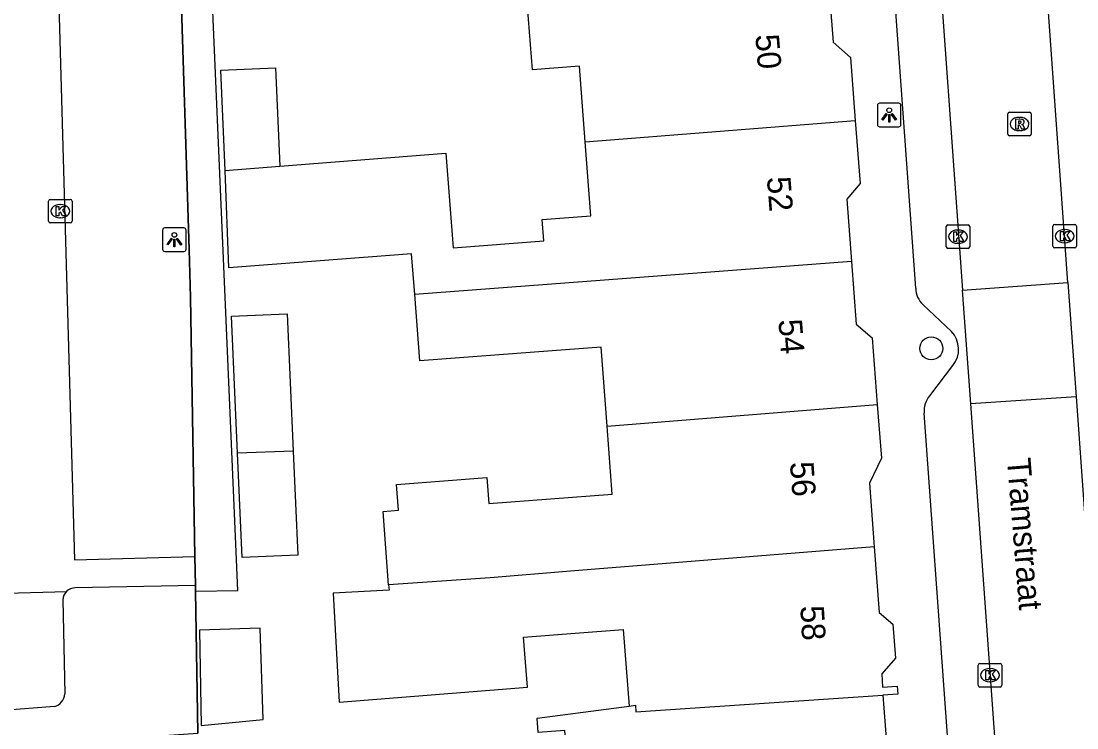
# Model space of a CAD drawing. Extents: x 161087 to 161922, y 382574 to 383873.
# Drawn here: x 161649.31 to 161694.09, y 383393.91 to 383423.88 of the extents above; entities that cross this region are included whole.
import ezdxf

# ---------------------------------------------------------------- set-up
doc = ezdxf.new("R2010")
doc.units = 0
for name, color, linetype in [('IMGEO_Boom', 7, 'Continuous'), ('IMGEO_Groenvoorziening', 7, 'Continuous'), ('IMGEO_Kolk', 7, 'Continuous'), ('IMGEO_Lichtpunt', 7, 'Continuous'), ('IMGEO_Muur', 7, 'Continuous'), ('IMGEO_Openbare_ruimte_label', 7, 'Continuous'), ('IMGEO_Pand', 7, 'Continuous'), ('IMGEO_Pand_nummerreeks', 7, 'Continuous'), ('IMGEO_Parkeervlak_gesloten', 7, 'Continuous'), ('IMGEO_Rijbaan_lokaal_gesloten', 7, 'Continuous'), ('IMGEO_Rijbaan_lokaal_open', 7, 'Continuous'), ('IMGEO_Rioolput', 7, 'Continuous'), ('IMGEO_Voetpad_open', 7, 'Continuous')]:
    doc.layers.add(name, color=color, linetype=linetype)

msp = doc.modelspace()

# ---------------------------------------------------------------- linework, layer by layer
at = {"layer": 'IMGEO_Boom'}
msp.add_circle((161687.912, 383410.001), 0.489, dxfattribs=at)
at = {"layer": 'IMGEO_Groenvoorziening'}
msp.add_lwpolyline([(161656.705, 383399.701), (161656.807, 383393.684)], dxfattribs=at)
at = {"layer": 'IMGEO_Kolk'}
for p, q in [((161650.471, 383415.391), (161650.471, 383416.243)), ((161650.546, 383416.317), (161651.398, 383416.317)), ((161650.959, 383416.097), (161650.984, 383416.097)), ((161651.472, 383416.243), (161651.472, 383415.391)), ((161650.982, 383415.537), (161650.957, 383415.537)), ((161651.398, 383415.317), (161650.546, 383415.317)), ((161688.542, 383414.31), (161688.542, 383415.162)), ((161688.617, 383415.236), (161689.469, 383415.236)), ((161689.03, 383415.016), (161689.055, 383415.016)), ((161689.543, 383415.162), (161689.543, 383414.31)), ((161693.068, 383414.331), (161693.068, 383415.183)), ((161693.143, 383415.257), (161693.995, 383415.257)), ((161693.556, 383415.037), (161693.581, 383415.037)), ((161694.069, 383415.183), (161694.069, 383414.331)), ((161689.469, 383414.236), (161688.617, 383414.236)), ((161689.053, 383414.456), (161689.028, 383414.456)), ((161693.995, 383414.257), (161693.143, 383414.257)), ((161693.579, 383414.477), (161693.554, 383414.477)), ((161689.977, 383396.641), (161690.829, 383396.641)), ((161689.902, 383395.715), (161689.902, 383396.567)), ((161690.39, 383396.421), (161690.415, 383396.421)), ((161690.903, 383396.567), (161690.903, 383395.715)), ((161690.413, 383395.861), (161690.388, 383395.861)), ((161690.829, 383395.641), (161689.977, 383395.641))]:
    msp.add_line(p, q, dxfattribs=at)
for points in [[(161650.471, 383415.391), (161650.471, 383416.243)], [(161650.546, 383416.317), (161651.398, 383416.317)], [(161650.792, 383416.017), (161650.915, 383416.017), (161650.915, 383415.866), (161651.045, 383416.017), (161651.209, 383416.017), (161651.063, 383415.866), (161651.216, 383415.617), (161651.064, 383415.617), (161650.979, 383415.781), (161650.915, 383415.714), (161650.915, 383415.617), (161650.792, 383415.617), (161650.792, 383416.017)], [(161651.472, 383416.243), (161651.472, 383415.391)], [(161651.398, 383415.317), (161650.546, 383415.317)], [(161688.542, 383414.31), (161688.542, 383415.162)], [(161688.617, 383415.236), (161689.469, 383415.236)], [(161689.543, 383415.162), (161689.543, 383414.31)], [(161693.068, 383414.331), (161693.068, 383415.183)], [(161693.143, 383415.257), (161693.995, 383415.257)], [(161694.069, 383415.183), (161694.069, 383414.331)], [(161688.863, 383414.936), (161688.986, 383414.936), (161688.986, 383414.785), (161689.116, 383414.936), (161689.28, 383414.936), (161689.134, 383414.785), (161689.287, 383414.536), (161689.135, 383414.536), (161689.05, 383414.7), (161688.986, 383414.633), (161688.986, 383414.536), (161688.863, 383414.536), (161688.863, 383414.936)], [(161693.389, 383414.957), (161693.512, 383414.957), (161693.512, 383414.806), (161693.642, 383414.957), (161693.806, 383414.957), (161693.66, 383414.806), (161693.813, 383414.557), (161693.661, 383414.557), (161693.576, 383414.721), (161693.512, 383414.654), (161693.512, 383414.557), (161693.389, 383414.557), (161693.389, 383414.957)], [(161689.469, 383414.236), (161688.617, 383414.236)], [(161693.995, 383414.257), (161693.143, 383414.257)], [(161689.977, 383396.641), (161690.829, 383396.641)], [(161689.902, 383395.715), (161689.902, 383396.567)], [(161690.223, 383396.341), (161690.346, 383396.341), (161690.346, 383396.19), (161690.476, 383396.341), (161690.64, 383396.341), (161690.494, 383396.19), (161690.647, 383395.941), (161690.495, 383395.941), (161690.41, 383396.105), (161690.346, 383396.038), (161690.346, 383395.941), (161690.223, 383395.941), (161690.223, 383396.341)], [(161690.903, 383396.567), (161690.903, 383395.715)], [(161690.829, 383395.641), (161689.977, 383395.641)]]:
    msp.add_lwpolyline(points, dxfattribs=at)
for centre, start, end in [((161650.548, 383416.241), 91.552, 178.448), ((161650.548, 383416.241), 91.552, 178.448), ((161651.396, 383416.241), 1.552, 88.448), ((161651.396, 383416.241), 1.552, 88.448), ((161650.548, 383415.393), 181.552, 268.448), ((161650.548, 383415.393), 181.552, 268.448), ((161651.396, 383415.393), 271.552, 358.448), ((161651.396, 383415.393), 271.552, 358.448), ((161688.619, 383415.16), 91.552, 178.448), ((161688.619, 383415.16), 91.552, 178.448), ((161689.467, 383415.16), 1.552, 88.448), ((161689.467, 383415.16), 1.552, 88.448), ((161693.145, 383415.181), 91.552, 178.448), ((161693.145, 383415.181), 91.552, 178.448), ((161693.993, 383415.181), 1.552, 88.448), ((161693.993, 383415.181), 1.552, 88.448), ((161688.619, 383414.312), 181.552, 268.448), ((161688.619, 383414.312), 181.552, 268.448), ((161689.467, 383414.312), 271.552, 358.448), ((161689.467, 383414.312), 271.552, 358.448), ((161693.145, 383414.333), 181.552, 268.448), ((161693.145, 383414.333), 181.552, 268.448), ((161693.993, 383414.333), 271.552, 358.448), ((161693.993, 383414.333), 271.552, 358.448), ((161689.979, 383396.565), 91.552, 178.448), ((161689.979, 383396.565), 91.552, 178.448), ((161690.827, 383396.565), 1.552, 88.448), ((161690.827, 383396.565), 1.552, 88.448), ((161689.979, 383395.717), 181.552, 268.448), ((161689.979, 383395.717), 181.552, 268.448), ((161690.827, 383395.717), 271.552, 358.448), ((161690.827, 383395.717), 271.552, 358.448)]:
    msp.add_arc(centre, 0.0765, start, end, dxfattribs=at)
for centre, major_axis, ratio, start_param, end_param in [((161650.958, 383415.817), (-0.387, 0.002), 0.722429, 4.712389, 7.853982), ((161650.983, 383415.817), (-0.39, 0.002), 0.717154, 1.570796, 4.712389), ((161689.029, 383414.736), (-0.387, 0.002), 0.722429, 4.712389, 7.853982), ((161689.054, 383414.736), (-0.39, 0.002), 0.717154, 1.570796, 4.712389), ((161693.555, 383414.757), (-0.387, 0.002), 0.722429, 4.712389, 7.853982), ((161693.58, 383414.757), (-0.39, 0.002), 0.717154, 1.570796, 4.712389), ((161690.389, 383396.141), (-0.387, 0.002), 0.722429, 4.712389, 7.853982), ((161690.414, 383396.141), (-0.39, 0.002), 0.717154, 1.570796, 4.712389)]:
    msp.add_ellipse(centre, major_axis=major_axis, ratio=ratio, start_param=start_param, end_param=end_param, dxfattribs=at)
at = {"layer": 'IMGEO_Lichtpunt'}
for p, q in [((161686.53, 383420.396), (161685.722, 383420.396)), ((161686.53, 383420.396), (161685.722, 383420.396)), ((161685.628, 383420.301), (161685.628, 383419.494)), ((161685.628, 383420.301), (161685.628, 383419.494)), ((161686.624, 383419.494), (161686.624, 383420.301)), ((161686.624, 383419.494), (161686.624, 383420.301)), ((161685.722, 383419.4), (161686.53, 383419.4)), ((161685.722, 383419.4), (161686.53, 383419.4)), ((161655.311, 383415.01), (161655.311, 383414.203)), ((161655.311, 383415.01), (161655.311, 383414.203)), ((161656.213, 383415.105), (161655.405, 383415.105)), ((161656.213, 383415.105), (161655.405, 383415.105)), ((161656.307, 383414.203), (161656.307, 383415.01)), ((161656.307, 383414.203), (161656.307, 383415.01)), ((161655.405, 383414.109), (161656.213, 383414.109)), ((161655.405, 383414.109), (161656.213, 383414.109))]:
    msp.add_line(p, q, dxfattribs=at)
for points in [[(161686.002, 383419.965), (161686.041, 383419.937), (161685.853, 383419.675), (161685.815, 383419.702), (161686.002, 383419.965)], [(161686.214, 383419.937), (161686.252, 383419.964), (161686.439, 383419.702), (161686.4, 383419.674), (161686.214, 383419.937)], [(161686.104, 383419.917), (161686.151, 383419.917), (161686.151, 383419.595), (161686.104, 383419.595), (161686.104, 383419.917)], [(161655.685, 383414.674), (161655.724, 383414.646), (161655.536, 383414.384), (161655.498, 383414.411), (161655.685, 383414.674)], [(161655.787, 383414.626), (161655.834, 383414.626), (161655.834, 383414.304), (161655.787, 383414.304), (161655.787, 383414.626)], [(161655.897, 383414.646), (161655.935, 383414.673), (161656.122, 383414.411), (161656.083, 383414.383), (161655.897, 383414.646)]]:
    msp.add_lwpolyline(points, dxfattribs=at)
for centre in [(161686.127, 383420.099), (161655.81, 383414.808)]:
    msp.add_circle(centre, 0.0994, dxfattribs=at)
for centre, start, end in [((161685.722, 383420.301), 90, 180), ((161685.722, 383420.301), 90, 180), ((161686.53, 383420.301), 0, 90), ((161686.53, 383420.301), 0, 90), ((161685.722, 383419.494), 180, 270), ((161685.722, 383419.494), 180, 270), ((161686.53, 383419.494), 270, 0), ((161686.53, 383419.494), 270, 360), ((161655.405, 383415.01), 90, 180), ((161655.405, 383415.01), 90, 180), ((161656.213, 383415.01), 0, 90), ((161656.213, 383415.01), 0, 90), ((161655.405, 383414.203), 180, 270), ((161655.405, 383414.203), 180, 270), ((161656.213, 383414.203), 270, 0), ((161656.213, 383414.203), 270, 360)]:
    msp.add_arc(centre, 0.0946, start, end, dxfattribs=at)
at = {"layer": 'IMGEO_Muur'}
for points in [[(161656.432, 383414.198), (161656.063, 383426.245)], [(161656.701, 383399.941), (161656.68, 383401.178), (161656.495, 383412.152), (161656.432, 383414.198)], [(161651.701, 383393.33), (161656.807, 383393.684), (161656.705, 383399.701), (161656.701, 383399.941)]]:
    msp.add_lwpolyline(points, dxfattribs=at)
at = {"layer": 'IMGEO_Pand'}
for points in [[(161683.553, 383425.509), (161683.744, 383422.977), (161684.488, 383422.338), (161684.69, 383419.667)], [(161673.239, 383418.753), (161672.996, 383421.962), (161670.994, 383421.81), (161670.791, 383424.494)], [(161657.971, 383417.538), (161657.785, 383421.796), (161660.104, 383421.897), (161660.287, 383417.722)], [(161673.239, 383418.753), (161684.69, 383419.667)], [(161684.69, 383419.667), (161684.893, 383416.985), (161684.326, 383416.326), (161684.526, 383413.678)], [(161660.287, 383417.722), (161667.318, 383418.281), (161667.638, 383414.26), (161671.476, 383414.565), (161671.408, 383415.459), (161673.476, 383415.615), (161673.239, 383418.753)], [(161657.971, 383417.538), (161660.287, 383417.722)], [(161666.002, 383412.279), (161665.872, 383414.004), (161658.118, 383413.419), (161657.971, 383417.538)], [(161684.526, 383413.678), (161666.002, 383412.279)], [(161684.526, 383413.678), (161684.726, 383411.031), (161685.407, 383410.446), (161685.62, 383407.625)], [(161674.166, 383406.709), (161673.913, 383410.054), (161671.828, 383409.897), (161666.214, 383409.473), (161666.002, 383412.279)], [(161658.486, 383405.558), (161658.232, 383411.369), (161660.595, 383411.472), (161660.85, 383405.644)], [(161674.166, 383406.709), (161685.62, 383407.625)], [(161685.62, 383407.625), (161685.793, 383405.339), (161685.287, 383404.286), (161685.492, 383401.583)], [(161664.896, 383399.981), (161664.662, 383403.085), (161665.31, 383403.134), (161665.227, 383404.231), (161669.066, 383404.521), (161669.149, 383403.425), (161674.384, 383403.822), (161674.166, 383406.709)], [(161660.85, 383405.644), (161661.042, 383401.237), (161658.68, 383401.133), (161658.486, 383405.558)], [(161660.85, 383405.644), (161658.486, 383405.558)], [(161685.492, 383401.583), (161672.607, 383400.55), (161669.21, 383400.278), (161664.896, 383399.981)], [(161685.492, 383401.583), (161685.702, 383398.806), (161686.28, 383398.309), (161686.389, 383396.871), (161685.807, 383396.194), (161685.849, 383395.635), (161686.467, 383395.681), (161686.493, 383395.345), (161685.86, 383395.297)], [(161664.896, 383399.981), (161664.914, 383399.746), (161662.546, 383399.615), (161662.801, 383394.996), (161670.785, 383395.629), (161670.616, 383397.761), (161672.806, 383397.926), (161674.846, 383398.08), (161675.092, 383394.832)], [(161656.879, 383398.052), (161656.95, 383394.012), (161659.582, 383394.26), (161659.452, 383398.135), (161656.879, 383398.052)], [(161675.092, 383394.832), (161675.36, 383394.868), (161675.382, 383394.595), (161685.86, 383395.297)], [(161685.86, 383395.297), (161686.137, 383391.622), (161686.686, 383391.664), (161686.765, 383390.621), (161687.252, 383390.658), (161687.324, 383389.704), (161686.825, 383389.666), (161686.902, 383388.651), (161686.55, 383388.625), (161687.262, 383379.213)], [(161687.262, 383379.213), (161685.692, 383379.094), (161686.102, 383373.676), (161678.679, 383373.115), (161678.763, 383372.002), (161671.573, 383371.458), (161670.783, 383381.898), (161673.185, 383382.079), (161672.843, 383386.604), (161671.641, 383387.182), (161671.487, 383389.224), (161672.655, 383390.021), (161672.37, 383393.795), (161671.243, 383393.71), (161671.198, 383394.315), (161675.092, 383394.832)]]:
    msp.add_lwpolyline(points, dxfattribs=at)
at = {"layer": 'IMGEO_Parkeervlak_gesloten'}
for points in [[(161650.724, 383394.814), (161640.742, 383394.032), (161640.483, 383399.402)], [(161651.079, 383399.343), (161651.165, 383395.353)]]:
    msp.add_lwpolyline(points, dxfattribs=at)
for centre, radius, start, end in [((161651.626, 383399.307), 0.548, 134.3075, 176.2239), ((161650.546, 383395.41), 0.622, 286.6695, 354.7516)]:
    msp.add_arc(centre, radius, start, end, dxfattribs=at)
at = {"layer": 'IMGEO_Rijbaan_lokaal_gesloten'}
for points in [[(161650.862, 383426.085), (161651.58, 383401.041), (161656.68, 383401.178)], [(161656.68, 383401.178), (161656.701, 383399.941)], [(161656.701, 383399.941), (161651.603, 383399.853)], [(161640.483, 383399.402), (161651.243, 383399.699)]]:
    msp.add_lwpolyline(points, dxfattribs=at)
msp.add_arc((161651.626, 383399.301), 0.553, 92.4084, 133.9119, dxfattribs=at)
at = {"layer": 'IMGEO_Rijbaan_lokaal_open'}
for points in [[(161682.421, 383505.032), (161685.178, 383468.802), (161689.24, 383412.474)], [(161687.255, 383412.556), (161683.688, 383461.783)], [(161693.707, 383412.788), (161692.069, 383435.7)], [(161689.24, 383412.474), (161693.707, 383412.788)], [(161693.707, 383412.788), (161694.053, 383407.951)], [(161689.589, 383407.644), (161689.24, 383412.474)], [(161688.762, 383410.717), (161687.57, 383411.853)], [(161687.847, 383407.995), (161688.826, 383409.272)], [(161694.053, 383407.951), (161689.589, 383407.644)], [(161694.053, 383407.951), (161694.987, 383394.899)], [(161691.681, 383378.632), (161689.589, 383407.644)], [(161689.453, 383381.864), (161687.609, 383407.255)]]:
    msp.add_lwpolyline(points, dxfattribs=at)
for centre, radius, start, end in [((161688.13, 383412.526), 0.875, 178.0301, 230.2423), ((161687.975, 383409.958), 1.094, 321.1349, 43.9371), ((161688.615, 383407.34), 1.01, 139.5339, 184.8083)]:
    msp.add_arc(centre, radius, start, end, dxfattribs=at)
at = {"layer": 'IMGEO_Rioolput'}
for p, q in [((161691.152, 383419.087), (161691.152, 383419.939)), ((161691.227, 383420.013), (161692.079, 383420.013)), ((161692.153, 383419.939), (161692.153, 383419.087)), ((161691.64, 383419.793), (161691.665, 383419.793)), ((161691.663, 383419.233), (161691.638, 383419.233)), ((161692.079, 383419.013), (161691.227, 383419.013))]:
    msp.add_line(p, q, dxfattribs=at)
for points in [[(161691.152, 383419.087), (161691.152, 383419.939)], [(161691.227, 383420.013), (161692.079, 383420.013)], [(161692.153, 383419.939), (161692.153, 383419.087)], [(161691.741, 383419.711), (161691.489, 383419.713), (161691.489, 383419.313)], [(161691.667, 383419.632), (161691.613, 383419.632), (161691.613, 383419.551)], [(161691.613, 383419.551), (161691.665, 383419.551)], [(161691.489, 383419.313), (161691.613, 383419.313), (161691.613, 383419.475), (161691.624, 383419.475)], [(161691.671, 383419.446), (161691.742, 383419.313), (161691.882, 383419.313), (161691.817, 383419.439)], [(161692.079, 383419.013), (161691.227, 383419.013)]]:
    msp.add_lwpolyline(points, dxfattribs=at)
for centre, radius, start, end in [((161691.229, 383419.937), 0.0765, 91.552, 178.448), ((161691.229, 383419.937), 0.0765, 91.552, 178.448), ((161692.077, 383419.937), 0.0765, 1.552, 88.448), ((161692.077, 383419.937), 0.0765, 1.552, 88.448), ((161691.649, 383419.74), 0.19, 274.7715, 282.9687), ((161691.673, 383419.536), 0.0964, 77.0061, 93.1865), ((161691.687, 383419.593), 0.0378, 276.6634, 79.6772), ((161691.74, 383419.601), 0.109, 350.3612, 89.416), ((161691.738, 383419.601), 0.112, 277.5842, 350.9817), ((161691.722, 383419.386), 0.108, 29.5134, 73.7905), ((161691.229, 383419.089), 0.0765, 181.552, 268.448), ((161691.229, 383419.089), 0.0765, 181.552, 268.448), ((161691.623, 383419.422), 0.0533, 26.0293, 88.6989), ((161692.077, 383419.089), 0.0765, 271.552, 358.448), ((161692.077, 383419.089), 0.0765, 271.552, 358.448)]:
    msp.add_arc(centre, radius, start, end, dxfattribs=at)
for centre, major_axis, ratio, start_param, end_param in [((161691.639, 383419.513), (-0.387, 0.002), 0.722429, 4.712389, 7.853982), ((161691.664, 383419.513), (-0.39, 0.002), 0.717154, 1.570796, 4.712389)]:
    msp.add_ellipse(centre, major_axis=major_axis, ratio=ratio, start_param=start_param, end_param=end_param, dxfattribs=at)
at = {"layer": 'IMGEO_Voetpad_open'}
for points in [[(161656.705, 383399.701), (161658.506, 383399.732), (161656.686, 383441.636), (161662.961, 383442.118)], [(161656.063, 383426.245), (161656.432, 383414.198), (161656.495, 383412.152), (161656.68, 383401.178)], [(161656.701, 383399.941), (161656.705, 383399.701)]]:
    msp.add_lwpolyline(points, dxfattribs=at)

# ---------------------------------------------------------------- texts
at = {"layer": 'IMGEO_Openbare_ruimte_label'}
msp.add_text('Tramstraat', height=1, rotation=274.6447, dxfattribs=at).set_placement((161691.118, 383405.321))
at = {"layer": 'IMGEO_Pand_nummerreeks'}
for s, rotation, p in [('50', 274.6184, (161680.448, 383423.288)), ('52', 274.6178, (161680.936, 383417.251)), ('54', 274.6178, (161681.424, 383411.206)), ('56', 274.6178, (161681.912, 383405.164)), ('58', 273.3516, (161682.354, 383399.07))]:
    msp.add_text(s, height=1, rotation=rotation, dxfattribs=at).set_placement(p)

doc.saveas('drawing.dxf')
